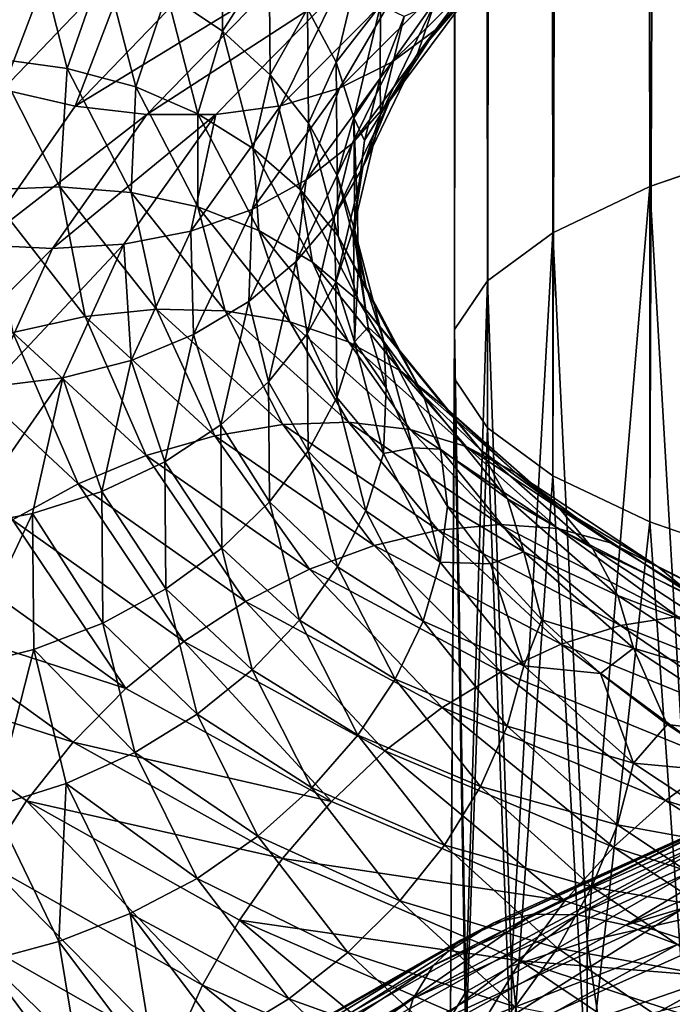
# Model space of a CAD drawing. Header units: metres. Extents: x -44 to 117, y -432 to 89.
# Tile 441 of 656: x -15.3 to -11.82, y -318.07 to -312.83. Entities that reach past the tile are written whole.
import ezdxf

# ---------------------------------------------------------------- set-up
doc = ezdxf.new("R2010")
doc.units = ezdxf.units.M
doc.layers.add('solid_125568', color=7, linetype='CONTINUOUS')

msp = doc.modelspace()

# ---------------------------------------------------------------- linework, layer by layer
at = {"layer": 'solid_125568'}
for points in [[(-11.25833, -313.480438, 235.93251), (-11.25833, -118.685455, 201.5849), (-11.93681, -118.920044, 200.254456)], [(-11.93681, -313.715027, 234.602066), (-11.93681, -118.920044, 200.254456), (-12.453864, -119.166733, 198.855453)], [(-11.93681, -313.715027, 234.602066), (-11.25833, -313.480438, 235.93251), (-11.93681, -118.920044, 200.254456)], [(-12.453864, -313.9617, 233.203064), (-12.453864, -119.166733, 198.855453), (-12.802501, -119.422173, 197.406784)], [(-12.453864, -313.9617, 233.203064), (-11.93681, -313.715027, 234.602066), (-12.453864, -119.166733, 198.855453)], [(-12.802501, -314.217133, 231.754395), (-12.802501, -119.422173, 197.406784), (-12.978006, -119.682907, 195.928055)], [(-12.802501, -314.217133, 231.754395), (-12.453864, -313.9617, 233.203064), (-12.802501, -119.422173, 197.406784)], [(-12.978006, -314.477875, 230.275665), (-12.978006, -119.682907, 195.928055), (-12.978006, -119.945427, 194.439255)], [(-12.978006, -314.477875, 230.275665), (-12.802501, -314.217133, 231.754395), (-12.978006, -119.682907, 195.928055)], [(-12.978006, -314.740387, 228.786865), (-12.978006, -119.945427, 194.439255), (-12.802501, -120.206169, 192.960526)], [(-12.978006, -314.740387, 228.786865), (-12.978006, -314.477875, 230.275665), (-12.978006, -119.945427, 194.439255)], [(-12.802501, -315.001129, 227.308136), (-12.978006, -314.740387, 228.786865), (-12.802501, -120.206169, 192.960526)], [(-12.802501, -315.001129, 227.308136), (-12.802501, -120.206169, 192.960526), (-12.453864, -120.461609, 191.511856)], [(-12.453864, -315.256592, 225.859467), (-12.802501, -315.001129, 227.308136), (-12.453864, -120.461609, 191.511856)], [(-12.453864, -315.256592, 225.859467), (-12.453864, -120.461609, 191.511856), (-11.93681, -120.70829, 190.112839)], [(-11.93681, -315.503265, 224.460449), (-12.453864, -315.256592, 225.859467), (-11.93681, -120.70829, 190.112839)], [(-11.93681, -315.503265, 224.460449), (-11.93681, -120.70829, 190.112839), (-11.25833, -120.942879, 188.782394)], [(-11.25833, -315.737854, 223.130005), (-11.93681, -315.503265, 224.460449), (-11.25833, -120.942879, 188.782394)], [(-15.402704, -312.129822, 902.639954), (-15.051522, -312.317444, 902.721863), (-15.766402, -313.070923, 904.177673)], [(-14.214157, -312.886871, 912.676697), (-14.219837, -312.252686, 911.297729), (-14.51099, -312.68634, 912.837402)], [(-13.966371, -312.498657, 911.139709), (-14.219837, -312.252686, 911.297729), (-14.214157, -312.886871, 912.676697)], [(-13.074195, -312.875793, 905.588379), (-12.481528, -312.294037, 904.351074), (-12.881531, -312.664398, 905.83313)], [(-12.70852, -312.455017, 904.090881), (-12.481528, -312.294037, 904.351074), (-13.074195, -312.875793, 905.588379)], [(-15.766402, -313.070923, 904.177673), (-15.051522, -312.317444, 902.721863), (-15.385018, -313.198608, 904.263367)], [(-15.214869, -312.405273, 913.082153), (-15.607478, -312.33078, 913.16156), (-15.42954, -313.03363, 914.65741)], [(-15.051522, -312.317444, 902.721863), (-14.687379, -312.468201, 902.83905), (-15.385018, -313.198608, 904.263367)], [(-15.04141, -313.085602, 914.543945), (-15.214869, -312.405273, 913.082153), (-15.42954, -313.03363, 914.65741)], [(-14.846432, -312.524078, 912.973755), (-15.214869, -312.405273, 913.082153), (-15.04141, -313.085602, 914.543945)], [(-15.385018, -313.198608, 904.263367), (-14.687379, -312.468201, 902.83905), (-14.999204, -313.286133, 904.381042)], [(-14.687379, -312.468201, 902.83905), (-14.319057, -312.579468, 902.988464), (-14.999204, -313.286133, 904.381042)], [(-13.609045, -313.053101, 910.769287), (-13.465597, -312.449738, 909.453796), (-13.761165, -312.767548, 910.962158)], [(-13.372375, -312.748901, 909.258789), (-13.465597, -312.449738, 909.453796), (-13.609045, -313.053101, 910.769287)], [(-13.311996, -313.053101, 905.346985), (-12.70852, -312.455017, 904.090881), (-13.074195, -312.875793, 905.588379)], [(-12.974338, -312.574707, 903.83667), (-12.70852, -312.455017, 904.090881), (-13.311996, -313.053101, 905.346985)], [(-13.175921, -313.008606, 907.331909), (-12.738461, -312.423767, 906.075378), (-13.083873, -312.73584, 907.55896)], [(-12.881531, -312.664398, 905.83313), (-12.738461, -312.423767, 906.075378), (-13.175921, -313.008606, 907.331909)], [(-13.960767, -313.119507, 912.496033), (-13.966371, -312.498657, 911.139709), (-14.214157, -312.886871, 912.676697)], [(-13.761165, -312.767548, 910.962158), (-13.966371, -312.498657, 911.139709), (-13.960767, -313.119507, 912.496033)], [(-14.677142, -313.183655, 914.403381), (-14.846432, -312.524078, 912.973755), (-15.04141, -313.085602, 914.543945)], [(-14.51099, -312.68634, 912.837402), (-14.846432, -312.524078, 912.973755), (-14.677142, -313.183655, 914.403381)], [(-13.590452, -313.191406, 905.11499), (-12.974338, -312.574707, 903.83667), (-13.311996, -313.053101, 905.346985)], [(-13.274613, -312.648346, 903.594421), (-12.974338, -312.574707, 903.83667), (-13.590452, -313.191406, 905.11499)], [(-14.999204, -313.286133, 904.381042), (-14.319057, -312.579468, 902.988464), (-13.955173, -312.648529, 903.166565)], [(-14.999204, -313.286133, 904.381042), (-13.955173, -312.648529, 903.166565), (-14.617985, -313.33136, 904.528015)], [(-14.617985, -313.33136, 904.528015), (-13.955173, -312.648529, 903.166565), (-13.6042, -312.672455, 903.369812)], [(-14.617985, -313.33136, 904.528015), (-13.6042, -312.672455, 903.369812), (-14.250278, -313.33197, 904.701294)], [(-14.250278, -313.33197, 904.701294), (-13.6042, -312.672455, 903.369812), (-13.905, -313.285645, 904.898071)], [(-13.905, -313.285645, 904.898071), (-13.274613, -312.648346, 903.594421), (-13.590452, -313.191406, 905.11499)], [(-13.6042, -312.672455, 903.369812), (-13.274613, -312.648346, 903.594421), (-13.905, -313.285645, 904.898071)], [(-13.323922, -313.260437, 907.100952), (-12.881531, -312.664398, 905.83313), (-13.175921, -313.008606, 907.331909)], [(-13.074195, -312.875793, 905.588379), (-12.881531, -312.664398, 905.83313), (-13.323922, -313.260437, 907.100952)], [(-14.345472, -313.327393, 914.237549), (-14.51099, -312.68634, 912.837402), (-14.677142, -313.183655, 914.403381)], [(-14.214157, -312.886871, 912.676697), (-14.51099, -312.68634, 912.837402), (-14.345472, -313.327393, 914.237549)], [(-13.755638, -313.378174, 912.299866), (-13.761165, -312.767548, 910.962158), (-13.960767, -313.119507, 912.496033)], [(-13.609045, -313.053101, 910.769287), (-13.761165, -312.767548, 910.962158), (-13.755638, -313.378174, 912.299866)], [(-13.514842, -313.348938, 910.565186), (-13.372375, -312.748901, 909.258789), (-13.609045, -313.053101, 910.769287)], [(-13.374052, -313.137878, 909.264893), (-13.372375, -312.748901, 909.258789), (-13.514842, -313.348938, 910.565186)], [(-13.374052, -313.137878, 909.264893), (-13.246035, -312.809479, 908.553345), (-13.372375, -312.748901, 909.258789)], [(-13.373327, -313.331451, 908.842163), (-13.083873, -312.73584, 907.55896), (-13.246035, -312.809479, 908.553345)], [(-13.175921, -313.008606, 907.331909), (-13.083873, -312.73584, 907.55896), (-13.373327, -313.331451, 908.842163)], [(-13.373327, -313.331451, 908.842163), (-13.246035, -312.809479, 908.553345), (-13.374052, -313.137878, 909.264893)], [(-14.051977, -313.511902, 914.050659), (-14.214157, -312.886871, 912.676697), (-14.345472, -313.327393, 914.237549)], [(-13.960767, -313.119507, 912.496033), (-14.214157, -312.886871, 912.676697), (-14.051977, -313.511902, 914.050659)], [(-13.523236, -313.486053, 906.871826), (-13.074195, -312.875793, 905.588379), (-13.323922, -313.260437, 907.100952)], [(-13.311996, -313.053101, 905.346985), (-13.074195, -312.875793, 905.588379), (-13.523236, -313.486053, 906.871826)], [(-15.080727, -313.71637, 916.133057), (-15.42954, -313.03363, 914.65741), (-15.474092, -313.732758, 916.252686)], [(-15.04141, -313.085602, 914.543945), (-15.42954, -313.03363, 914.65741), (-15.080727, -313.71637, 916.133057)], [(-13.467403, -313.612305, 908.621887), (-13.175921, -313.008606, 907.331909), (-13.373327, -313.331451, 908.842163)], [(-13.323922, -313.260437, 907.100952), (-13.175921, -313.008606, 907.331909), (-13.467403, -313.612305, 908.621887)], [(-14.701375, -313.746277, 915.985962), (-15.04141, -313.085602, 914.543945), (-15.080727, -313.71637, 916.133057)], [(-14.677142, -313.183655, 914.403381), (-15.04141, -313.085602, 914.543945), (-14.701375, -313.746277, 915.985962)], [(-13.769234, -313.680267, 906.650085), (-13.311996, -313.053101, 905.346985), (-13.523236, -313.486053, 906.871826)], [(-13.590452, -313.191406, 905.11499), (-13.311996, -313.053101, 905.346985), (-13.769234, -313.680267, 906.650085)], [(-13.603588, -313.656799, 912.092896), (-13.609045, -313.053101, 910.769287), (-13.755638, -313.378174, 912.299866)], [(-13.514842, -313.348938, 910.565186), (-13.609045, -313.053101, 910.769287), (-13.603588, -313.656799, 912.092896)], [(-13.801453, -313.731354, 913.847351), (-13.960767, -313.119507, 912.496033), (-14.051977, -313.511902, 914.050659)], [(-13.755638, -313.378174, 912.299866), (-13.960767, -313.119507, 912.496033), (-13.801453, -313.731354, 913.847351)], [(-13.457738, -313.46991, 909.984802), (-13.374052, -313.137878, 909.264893), (-13.514842, -313.348938, 910.565186)], [(-13.373327, -313.331451, 908.842163), (-13.374052, -313.137878, 909.264893), (-13.457738, -313.46991, 909.984802)], [(-15.385018, -313.198608, 904.263367), (-14.999204, -313.286133, 904.381042), (-15.514573, -314.025848, 905.826416)], [(-14.345312, -313.824005, 915.813721), (-14.677142, -313.183655, 914.403381), (-14.701375, -313.746277, 915.985962)], [(-14.345472, -313.327393, 914.237549), (-14.677142, -313.183655, 914.403381), (-14.345312, -313.824005, 915.813721)], [(-14.057267, -313.83786, 906.441223), (-13.590452, -313.191406, 905.11499), (-13.769234, -313.680267, 906.650085)], [(-13.905, -313.285645, 904.898071), (-13.590452, -313.191406, 905.11499), (-14.057267, -313.83786, 906.441223)], [(-15.514573, -314.025848, 905.826416), (-14.999204, -313.286133, 904.381042), (-14.617985, -313.33136, 904.528015)], [(-14.382632, -313.95343, 906.250671), (-13.905, -313.285645, 904.898071), (-14.057267, -313.83786, 906.441223)], [(-14.250278, -313.33197, 904.701294), (-13.905, -313.285645, 904.898071), (-14.382632, -313.95343, 906.250671)], [(-13.618697, -313.87561, 908.402649), (-13.323922, -313.260437, 907.100952), (-13.467403, -313.612305, 908.621887)], [(-13.523236, -313.486053, 906.871826), (-13.323922, -313.260437, 907.100952), (-13.618697, -313.87561, 908.402649)], [(-15.514573, -314.025848, 905.826416), (-14.617985, -313.33136, 904.528015), (-15.120207, -314.046387, 905.940857)], [(-15.120207, -314.046387, 905.940857), (-14.617985, -313.33136, 904.528015), (-14.250278, -313.33197, 904.701294)], [(-15.120207, -314.046387, 905.940857), (-14.250278, -313.33197, 904.701294), (-14.739806, -314.022827, 906.083069)], [(-14.739806, -314.022827, 906.083069), (-14.250278, -313.33197, 904.701294), (-14.382632, -313.95343, 906.250671)], [(-14.021088, -313.949585, 915.618896), (-14.345472, -313.327393, 914.237549), (-14.345312, -313.824005, 915.813721)], [(-14.051977, -313.511902, 914.050659), (-14.345472, -313.327393, 914.237549), (-14.021088, -313.949585, 915.618896)], [(-13.509433, -313.949341, 911.879578), (-13.514842, -313.348938, 910.565186), (-13.603588, -313.656799, 912.092896)], [(-13.51577, -313.936646, 910.146179), (-13.373327, -313.331451, 908.842163), (-13.457738, -313.46991, 909.984802)], [(-13.467403, -313.612305, 908.621887), (-13.373327, -313.331451, 908.842163), (-13.51577, -313.936646, 910.146179)], [(-13.496423, -313.803375, 910.709351), (-13.514842, -313.348938, 910.565186), (-13.509433, -313.949341, 911.879578)], [(-13.496423, -313.803375, 910.709351), (-13.457738, -313.46991, 909.984802), (-13.514842, -313.348938, 910.565186)], [(-13.59866, -313.979858, 913.632751), (-13.755638, -313.378174, 912.299866), (-13.801453, -313.731354, 913.847351)], [(-13.603588, -313.656799, 912.092896), (-13.755638, -313.378174, 912.299866), (-13.59866, -313.979858, 913.632751)], [(-13.734182, -314.118469, 915.406189), (-14.051977, -313.511902, 914.050659), (-14.021088, -313.949585, 915.618896)], [(-13.801453, -313.731354, 913.847351), (-14.051977, -313.511902, 914.050659), (-13.734182, -314.118469, 915.406189)], [(-13.822452, -314.115814, 908.189636), (-13.523236, -313.486053, 906.871826), (-13.618697, -313.87561, 908.402649)], [(-13.769234, -313.680267, 906.650085), (-13.523236, -313.486053, 906.871826), (-13.822452, -314.115814, 908.189636)], [(-13.51577, -313.936646, 910.146179), (-13.457738, -313.46991, 909.984802), (-13.496423, -313.803375, 910.709351)], [(-11.712595, -317.609619, 235.626099), (-11.25833, -313.480438, 235.93251), (-11.93681, -313.715027, 234.602066)], [(-13.618697, -313.87561, 908.402649), (-13.467403, -313.612305, 908.621887), (-13.61084, -314.225708, 909.9328)], [(-13.61084, -314.225708, 909.9328), (-13.467403, -313.612305, 908.621887), (-13.51577, -313.936646, 910.146179)], [(-13.448353, -314.251648, 913.411682), (-13.603588, -313.656799, 912.092896), (-13.59866, -313.979858, 913.632751)], [(-13.509433, -313.949341, 911.879578), (-13.603588, -313.656799, 912.092896), (-13.448353, -314.251648, 913.411682)], [(-15.080727, -313.71637, 916.133057), (-15.474092, -313.732758, 916.252686), (-14.946378, -314.408203, 917.727417)], [(-14.566446, -314.369293, 917.574036), (-15.080727, -313.71637, 916.133057), (-14.946378, -314.408203, 917.727417)], [(-14.701375, -313.746277, 915.985962), (-15.080727, -313.71637, 916.133057), (-14.566446, -314.369293, 917.574036)], [(-14.073918, -314.327362, 907.988037), (-13.769234, -313.680267, 906.650085), (-13.822452, -314.115814, 908.189636)], [(-14.057267, -313.83786, 906.441223), (-13.769234, -313.680267, 906.650085), (-14.073918, -314.327362, 907.988037)], [(-12.270483, -317.73764, 234.285339), (-11.93681, -313.715027, 234.602066), (-12.453864, -313.9617, 233.203064)], [(-12.270483, -317.73764, 234.285339), (-11.712595, -317.609619, 235.626099), (-11.93681, -313.715027, 234.602066)], [(-14.946378, -314.408203, 917.727417), (-15.474092, -313.732758, 916.252686), (-15.330916, -314.492615, 917.851196)], [(-14.200037, -314.377899, 917.394287), (-14.701375, -313.746277, 915.985962), (-14.566446, -314.369293, 917.574036)], [(-14.345312, -313.824005, 915.813721), (-14.701375, -313.746277, 915.985962), (-14.200037, -314.377899, 917.394287)], [(-13.4893, -314.324982, 915.180664), (-13.801453, -313.731354, 913.847351), (-13.734182, -314.118469, 915.406189)], [(-13.59866, -313.979858, 913.632751), (-13.801453, -313.731354, 913.847351), (-13.4893, -314.324982, 915.180664)], [(-13.856087, -314.435944, 917.191162), (-14.345312, -313.824005, 915.813721), (-14.200037, -314.377899, 917.394287)], [(-14.021088, -313.949585, 915.618896), (-14.345312, -313.824005, 915.813721), (-13.856087, -314.435944, 917.191162)], [(-13.51577, -313.936646, 910.146179), (-13.496423, -313.803375, 910.709351), (-13.489849, -314.13559, 911.434021)], [(-13.489849, -314.13559, 911.434021), (-13.496423, -313.803375, 910.709351), (-13.509433, -313.949341, 911.879578)], [(-14.382632, -313.95343, 906.250671), (-14.057267, -313.83786, 906.441223), (-14.368338, -314.5047, 907.803101)], [(-14.368338, -314.5047, 907.803101), (-14.057267, -313.83786, 906.441223), (-14.073918, -314.327362, 907.988037)], [(-13.822452, -314.115814, 908.189636), (-13.618697, -313.87561, 908.402649), (-13.763762, -314.500671, 909.725464)], [(-13.763762, -314.500671, 909.725464), (-13.618697, -313.87561, 908.402649), (-13.61084, -314.225708, 909.9328)], [(-13.61084, -314.225708, 909.9328), (-13.51577, -313.936646, 910.146179), (-13.510326, -314.542236, 911.458191)], [(-13.510326, -314.542236, 911.458191), (-13.51577, -313.936646, 910.146179), (-13.489849, -314.13559, 911.434021)], [(-14.739806, -314.022827, 906.083069), (-14.382632, -313.95343, 906.250671), (-14.700912, -314.642151, 907.639648)], [(-14.700912, -314.642151, 907.639648), (-14.382632, -313.95343, 906.250671), (-14.368338, -314.5047, 907.803101)], [(-13.542867, -314.543976, 916.96814), (-14.021088, -313.949585, 915.618896), (-13.856087, -314.435944, 917.191162)], [(-13.734182, -314.118469, 915.406189), (-14.021088, -313.949585, 915.618896), (-13.542867, -314.543976, 916.96814)], [(-13.291089, -314.563599, 914.947815), (-13.59866, -313.979858, 913.632751), (-13.4893, -314.324982, 915.180664)], [(-13.448353, -314.251648, 913.411682), (-13.59866, -313.979858, 913.632751), (-13.291089, -314.563599, 914.947815)], [(-13.355284, -314.540955, 913.18927), (-13.509433, -313.949341, 911.879578), (-13.448353, -314.251648, 913.411682)], [(-13.438297, -314.464233, 912.154846), (-13.509433, -313.949341, 911.879578), (-13.355284, -314.540955, 913.18927)], [(-13.438297, -314.464233, 912.154846), (-13.489849, -314.13559, 911.434021), (-13.509433, -313.949341, 911.879578)], [(-12.674063, -317.870819, 232.890823), (-12.453864, -313.9617, 233.203064), (-12.802501, -314.217133, 231.754395)], [(-12.674063, -317.870819, 232.890823), (-12.270483, -317.73764, 234.285339), (-12.453864, -313.9617, 233.203064)], [(-15.858047, -314.788239, 907.310974), (-15.514573, -314.025848, 905.826416), (-15.120207, -314.046387, 905.940857)], [(-15.454905, -314.783478, 907.392029), (-14.739806, -314.022827, 906.083069), (-15.066025, -314.735138, 907.502075)], [(-15.454905, -314.783478, 907.392029), (-15.120207, -314.046387, 905.940857), (-14.739806, -314.022827, 906.083069)], [(-15.066025, -314.735138, 907.502075), (-14.739806, -314.022827, 906.083069), (-14.700912, -314.642151, 907.639648)], [(-15.858047, -314.788239, 907.310974), (-15.120207, -314.046387, 905.940857), (-15.454905, -314.783478, 907.392029)], [(-14.073918, -314.327362, 907.988037), (-13.822452, -314.115814, 908.189636), (-13.969717, -314.755615, 909.52887)], [(-13.969717, -314.755615, 909.52887), (-13.822452, -314.115814, 908.189636), (-13.763762, -314.500671, 909.725464)], [(-13.265699, -314.697723, 916.730286), (-13.734182, -314.118469, 915.406189), (-13.542867, -314.543976, 916.96814)], [(-13.4893, -314.324982, 915.180664), (-13.734182, -314.118469, 915.406189), (-13.265699, -314.697723, 916.730286)], [(-13.510326, -314.542236, 911.458191), (-13.489849, -314.13559, 911.434021), (-13.438297, -314.464233, 912.154846)], [(-13.763762, -314.500671, 909.725464), (-13.61084, -314.225708, 909.9328), (-13.60535, -314.839508, 911.251831)], [(-13.60535, -314.839508, 911.251831), (-13.61084, -314.225708, 909.9328), (-13.510326, -314.542236, 911.458191)], [(-13.14419, -314.828735, 914.712952), (-13.448353, -314.251648, 913.411682), (-13.291089, -314.563599, 914.947815)], [(-13.355284, -314.540955, 913.18927), (-13.448353, -314.251648, 913.411682), (-13.14419, -314.828735, 914.712952)], [(-12.918259, -318.007416, 231.460098), (-12.802501, -314.217133, 231.754395), (-12.978006, -314.477875, 230.275665)], [(-12.918259, -318.007416, 231.460098), (-12.674063, -317.870819, 232.890823), (-12.802501, -314.217133, 231.754395)], [(-14.368338, -314.5047, 907.803101), (-14.073918, -314.327362, 907.988037), (-14.223887, -314.984711, 909.347839)], [(-14.223887, -314.984711, 909.347839), (-14.073918, -314.327362, 907.988037), (-13.969717, -314.755615, 909.52887)], [(-13.029146, -314.891754, 916.483154), (-13.4893, -314.324982, 915.180664), (-13.265699, -314.697723, 916.730286)], [(-13.291089, -314.563599, 914.947815), (-13.4893, -314.324982, 915.180664), (-13.029146, -314.891754, 916.483154)], [(-14.946378, -314.408203, 917.727417), (-15.330916, -314.492615, 917.851196), (-14.621801, -315.149841, 919.308472)], [(-14.566446, -314.369293, 917.574036), (-14.946378, -314.408203, 917.727417), (-14.255054, -315.043304, 919.152039)], [(-14.255054, -315.043304, 919.152039), (-14.946378, -314.408203, 917.727417), (-14.621801, -315.149841, 919.308472)], [(-13.892715, -314.98291, 918.966187), (-14.566446, -314.369293, 917.574036), (-14.255054, -315.043304, 919.152039)], [(-14.200037, -314.377899, 917.394287), (-14.566446, -314.369293, 917.574036), (-13.892715, -314.98291, 918.966187)], [(-13.543259, -314.97113, 918.754944), (-14.200037, -314.377899, 917.394287), (-13.892715, -314.98291, 918.966187)], [(-13.856087, -314.435944, 917.191162), (-14.200037, -314.377899, 917.394287), (-13.543259, -314.97113, 918.754944)], [(-13.215187, -315.010376, 918.522217), (-13.856087, -314.435944, 917.191162), (-13.543259, -314.97113, 918.754944)], [(-13.542867, -314.543976, 916.96814), (-13.856087, -314.435944, 917.191162), (-13.215187, -315.010376, 918.522217)], [(-13.510326, -314.542236, 911.458191), (-13.438297, -314.464233, 912.154846), (-13.342051, -314.788239, 912.870667)], [(-13.342051, -314.788239, 912.870667), (-13.438297, -314.464233, 912.154846), (-13.355284, -314.540955, 913.18927)], [(-15.330916, -314.492615, 917.851196), (-15.711075, -314.620728, 917.942261), (-14.984392, -315.300201, 919.431641)], [(-14.621801, -315.149841, 919.308472), (-15.330916, -314.492615, 917.851196), (-14.984392, -315.300201, 919.431641)], [(-14.700912, -314.642151, 907.639648), (-14.368338, -314.5047, 907.803101), (-14.521454, -315.182068, 909.187195)], [(-14.521454, -315.182068, 909.187195), (-14.368338, -314.5047, 907.803101), (-14.223887, -314.984711, 909.347839)], [(-13.969717, -314.755615, 909.52887), (-13.763762, -314.500671, 909.725464), (-13.758227, -315.126129, 911.056458)], [(-13.758227, -315.126129, 911.056458), (-13.763762, -314.500671, 909.725464), (-13.60535, -314.839508, 911.251831)], [(-13, -318.145782, 230.011154), (-12.978006, -314.477875, 230.275665), (-12.978006, -314.740387, 228.786865)], [(-13, -318.145782, 230.011154), (-12.918259, -318.007416, 231.460098), (-12.978006, -314.477875, 230.275665)], [(-13.60535, -314.839508, 911.251831), (-13.510326, -314.542236, 911.458191), (-13.356132, -315.139008, 912.765503)], [(-12.916402, -315.101654, 918.272034), (-13.542867, -314.543976, 916.96814), (-13.215187, -315.010376, 918.522217)], [(-13.265699, -314.697723, 916.730286), (-13.542867, -314.543976, 916.96814), (-12.916402, -315.101654, 918.272034)], [(-13.356132, -315.139008, 912.765503), (-13.510326, -314.542236, 911.458191), (-13.342051, -314.788239, 912.870667)], [(-13.053237, -315.114838, 914.481567), (-13.355284, -314.540955, 913.18927), (-13.14419, -314.828735, 914.712952)], [(-13.200991, -315.107422, 913.582397), (-13.355284, -314.540955, 913.18927), (-13.053237, -315.114838, 914.481567)], [(-13.200991, -315.107422, 913.582397), (-13.342051, -314.788239, 912.870667), (-13.355284, -314.540955, 913.18927)], [(-12.837694, -315.120789, 916.232544), (-13.291089, -314.563599, 914.947815), (-13.029146, -314.891754, 916.483154)], [(-13.14419, -314.828735, 914.712952), (-13.291089, -314.563599, 914.947815), (-12.837694, -315.120789, 916.232544)], [(-14.984392, -315.300201, 919.431641), (-15.711075, -314.620728, 917.942261), (-15.334126, -315.492096, 919.518127)], [(-15.066025, -314.735138, 907.502075), (-14.700912, -314.642151, 907.639648), (-14.857581, -315.341675, 909.051453)], [(-14.857581, -315.341675, 909.051453), (-14.700912, -314.642151, 907.639648), (-14.521454, -315.182068, 909.187195)], [(-12.652008, -315.240936, 918.01001), (-13.265699, -314.697723, 916.730286), (-12.916402, -315.101654, 918.272034)], [(-13.029146, -314.891754, 916.483154), (-13.265699, -314.697723, 916.730286), (-12.652008, -315.240936, 918.01001)], [(-15.619699, -315.532013, 908.867065), (-15.066025, -314.735138, 907.502075), (-15.226618, -315.458588, 908.944397)], [(-15.619699, -315.532013, 908.867065), (-15.454905, -314.783478, 907.392029), (-15.066025, -314.735138, 907.502075)], [(-15.226618, -315.458588, 908.944397), (-15.066025, -314.735138, 907.502075), (-14.857581, -315.341675, 909.051453)], [(-14.223887, -314.984711, 909.347839), (-13.969717, -314.755615, 909.52887), (-13.964128, -315.395874, 910.876404)], [(-13.964128, -315.395874, 910.876404), (-13.969717, -314.755615, 909.52887), (-13.758227, -315.126129, 911.056458)], [(-12.918259, -318.284149, 228.562195), (-13, -318.145782, 230.011154), (-12.978006, -314.740387, 228.786865)], [(-12.918259, -318.284149, 228.562195), (-12.978006, -314.740387, 228.786865), (-12.802501, -315.001129, 227.308136)], [(-13.356132, -315.139008, 912.765503), (-13.342051, -314.788239, 912.870667), (-13.200991, -315.107422, 913.582397)], [(-12.695815, -315.379486, 915.984314), (-13.14419, -314.828735, 914.712952), (-12.837694, -315.120789, 916.232544)], [(-13.053237, -315.114838, 914.481567), (-13.14419, -314.828735, 914.712952), (-12.695815, -315.379486, 915.984314)], [(-13.758227, -315.126129, 911.056458), (-13.60535, -314.839508, 911.251831), (-13.450064, -315.444458, 912.566162)], [(-13.450064, -315.444458, 912.566162), (-13.60535, -314.839508, 911.251831), (-13.356132, -315.139008, 912.765503)], [(-12.426375, -315.423065, 917.742065), (-13.029146, -314.891754, 916.483154), (-12.652008, -315.240936, 918.01001)], [(-12.837694, -315.120789, 916.232544), (-13.029146, -314.891754, 916.483154), (-12.426375, -315.423065, 917.742065)], [(-14.521454, -315.182068, 909.187195), (-14.223887, -314.984711, 909.347839), (-14.218222, -315.642578, 910.716125)], [(-13.892715, -314.98291, 918.966187), (-14.255054, -315.043304, 919.152039), (-13.406389, -315.628326, 920.511841)], [(-14.218222, -315.642578, 910.716125), (-14.223887, -314.984711, 909.347839), (-13.964128, -315.395874, 910.876404)], [(-13.543259, -314.97113, 918.754944), (-13.892715, -314.98291, 918.966187), (-13.065643, -315.547668, 920.295227)], [(-13.065643, -315.547668, 920.295227), (-13.892715, -314.98291, 918.966187), (-13.406389, -315.628326, 920.511841)], [(-12.737, -315.516693, 920.054138), (-13.543259, -314.97113, 918.754944), (-13.065643, -315.547668, 920.295227)], [(-13.215187, -315.010376, 918.522217), (-13.543259, -314.97113, 918.754944), (-12.737, -315.516693, 920.054138)], [(-12.428429, -315.538239, 919.793274), (-13.215187, -315.010376, 918.522217), (-12.737, -315.516693, 920.054138)], [(-12.916402, -315.101654, 918.272034), (-13.215187, -315.010376, 918.522217), (-12.428429, -315.538239, 919.793274)], [(-12.674063, -318.420776, 227.13147), (-12.918259, -318.284149, 228.562195), (-12.802501, -315.001129, 227.308136)], [(-12.674063, -318.420776, 227.13147), (-12.802501, -315.001129, 227.308136), (-12.453864, -315.256592, 225.859467)], [(-14.255054, -315.043304, 919.152039), (-14.621801, -315.149841, 919.308472), (-13.751298, -315.755707, 920.69928)], [(-13.406389, -315.628326, 920.511841), (-14.255054, -315.043304, 919.152039), (-13.751298, -315.755707, 920.69928)], [(-13.964128, -315.395874, 910.876404), (-13.758227, -315.126129, 911.056458), (-13.601213, -315.742645, 912.38269)], [(-13.601213, -315.742645, 912.38269), (-13.758227, -315.126129, 911.056458), (-13.450064, -315.444458, 912.566162)], [(-13.450064, -315.444458, 912.566162), (-13.356132, -315.139008, 912.765503), (-13.054029, -315.718018, 914.055542)], [(-13.054029, -315.718018, 914.055542), (-13.356132, -315.139008, 912.765503), (-13.200991, -315.107422, 913.582397)], [(-13.015471, -315.420837, 914.288818), (-13.200991, -315.107422, 913.582397), (-13.053237, -315.114838, 914.481567)], [(-13.054029, -315.718018, 914.055542), (-13.200991, -315.107422, 913.582397), (-13.015471, -315.420837, 914.288818)], [(-12.607975, -315.662567, 915.744141), (-13.053237, -315.114838, 914.481567), (-12.695815, -315.379486, 915.984314)], [(-13.015471, -315.420837, 914.288818), (-13.053237, -315.114838, 914.481567), (-12.607975, -315.662567, 915.744141)], [(-12.147375, -315.613708, 919.517334), (-12.916402, -315.101654, 918.272034), (-12.428429, -315.538239, 919.793274)], [(-12.652008, -315.240936, 918.01001), (-12.916402, -315.101654, 918.272034), (-12.147375, -315.613708, 919.517334)], [(-12.243777, -315.642975, 917.474426), (-12.837694, -315.120789, 916.232544), (-12.426375, -315.423065, 917.742065)], [(-12.695815, -315.379486, 915.984314), (-12.837694, -315.120789, 916.232544), (-12.243777, -315.642975, 917.474426)], [(-14.621801, -315.149841, 919.308472), (-14.984392, -315.300201, 919.431641), (-14.092319, -315.927063, 920.853027)], [(-14.857581, -315.341675, 909.051453), (-14.521454, -315.182068, 909.187195), (-14.515677, -315.859985, 910.579956)], [(-13.751298, -315.755707, 920.69928), (-14.621801, -315.149841, 919.308472), (-14.092319, -315.927063, 920.853027)], [(-14.515677, -315.859985, 910.579956), (-14.521454, -315.182068, 909.187195), (-14.218222, -315.642578, 910.716125)], [(-11.898675, -315.73938, 919.232422), (-12.652008, -315.240936, 918.01001), (-12.147375, -315.613708, 919.517334)], [(-12.426375, -315.423065, 917.742065), (-12.652008, -315.240936, 918.01001), (-11.898675, -315.73938, 919.232422)], [(-14.984392, -315.300201, 919.431641), (-15.334126, -315.492096, 919.518127), (-14.421245, -316.139618, 920.968689)], [(-14.092319, -315.927063, 920.853027), (-14.984392, -315.300201, 919.431641), (-14.421245, -316.139618, 920.968689)], [(-12.270483, -318.553925, 225.736969), (-12.674063, -318.420776, 227.13147), (-12.453864, -315.256592, 225.859467)], [(-12.270483, -318.553925, 225.736969), (-12.453864, -315.256592, 225.859467), (-11.93681, -315.503265, 224.460449)], [(-15.226618, -315.458588, 908.944397), (-14.857581, -315.341675, 909.051453), (-14.851679, -316.041779, 910.472107)], [(-14.851679, -316.041779, 910.472107), (-14.857581, -315.341675, 909.051453), (-14.515677, -315.859985, 910.579956)], [(-14.218222, -315.642578, 910.716125), (-13.964128, -315.395874, 910.876404), (-13.804792, -316.027069, 912.219116)], [(-13.804792, -316.027069, 912.219116), (-13.964128, -315.395874, 910.876404), (-13.601213, -315.742645, 912.38269)], [(-12.108471, -315.895538, 917.213257), (-12.695815, -315.379486, 915.984314), (-12.243777, -315.642975, 917.474426)], [(-12.607975, -315.662567, 915.744141), (-12.695815, -315.379486, 915.984314), (-12.108471, -315.895538, 917.213257)], [(-15.613581, -316.281219, 910.351501), (-15.619699, -315.532013, 908.867065), (-15.226618, -315.458588, 908.944397)], [(-15.613581, -316.281219, 910.351501), (-15.226618, -315.458588, 908.944397), (-15.220599, -316.182648, 910.395813)], [(-15.220599, -316.182648, 910.395813), (-15.226618, -315.458588, 908.944397), (-14.851679, -316.041779, 910.472107)], [(-13.601213, -315.742645, 912.38269), (-13.450064, -315.444458, 912.566162), (-13.14583, -316.031464, 913.863037)], [(-13.14583, -316.031464, 913.863037), (-13.450064, -315.444458, 912.566162), (-13.054029, -315.718018, 914.055542)], [(-13.054029, -315.718018, 914.055542), (-13.015471, -315.420837, 914.288818), (-12.786013, -315.72702, 914.987976)], [(-12.786013, -315.72702, 914.987976), (-13.015471, -315.420837, 914.288818), (-12.607975, -315.662567, 915.744141)], [(-11.686452, -315.910309, 918.944763), (-12.426375, -315.423065, 917.742065), (-11.898675, -315.73938, 919.232422)], [(-12.243777, -315.642975, 917.474426), (-12.426375, -315.423065, 917.742065), (-11.686452, -315.910309, 918.944763)], [(-15.334126, -315.492096, 919.518127), (-15.662286, -315.723328, 919.56427), (-14.729836, -316.390717, 921.041992)], [(-14.421245, -316.139618, 920.968689), (-15.334126, -315.492096, 919.518127), (-14.729836, -316.390717, 921.041992)], [(-11.712595, -318.681946, 224.396194), (-12.270483, -318.553925, 225.736969), (-11.93681, -315.503265, 224.460449)], [(-11.712595, -318.681946, 224.396194), (-11.93681, -315.503265, 224.460449), (-11.25833, -315.737854, 223.130005)], [(-13.065643, -315.547668, 920.295227), (-13.406389, -315.628326, 920.511841), (-12.409479, -316.154572, 921.79364)], [(-12.737, -315.516693, 920.054138), (-13.065643, -315.547668, 920.295227), (-12.094094, -316.055145, 921.548218)], [(-12.094094, -316.055145, 921.548218), (-13.065643, -315.547668, 920.295227), (-12.409479, -316.154572, 921.79364)], [(-11.789897, -316.006348, 921.279236), (-12.737, -315.516693, 920.054138), (-12.094094, -316.055145, 921.548218)], [(-12.428429, -315.538239, 919.793274), (-12.737, -315.516693, 920.054138), (-11.789897, -316.006348, 921.279236)], [(-11.50424, -316.011444, 920.992004), (-12.428429, -315.538239, 919.793274), (-11.789897, -316.006348, 921.279236)], [(-12.147375, -315.613708, 919.517334), (-12.428429, -315.538239, 919.793274), (-11.50424, -316.011444, 920.992004)], [(-11.244029, -316.072266, 920.692078), (-12.147375, -315.613708, 919.517334), (-11.50424, -316.011444, 920.992004)], [(-11.898675, -315.73938, 919.232422), (-12.147375, -315.613708, 919.517334), (-11.244029, -316.072266, 920.692078)], [(-14.515677, -315.859985, 910.579956), (-14.218222, -315.642578, 910.716125), (-14.056009, -316.291168, 912.079468)], [(-14.056009, -316.291168, 912.079468), (-14.218222, -315.642578, 910.716125), (-13.804792, -316.027069, 912.219116)], [(-13.406389, -315.628326, 920.511841), (-13.751298, -315.755707, 920.69928), (-12.728735, -316.3013, 922.010071)], [(-12.409479, -316.154572, 921.79364), (-13.406389, -315.628326, 920.511841), (-12.728735, -316.3013, 922.010071)], [(-12.513494, -316.02417, 915.676941), (-12.786013, -315.72702, 914.987976), (-12.607975, -315.662567, 915.744141)], [(-12.024706, -316.17572, 916.964783), (-12.607975, -315.662567, 915.744141), (-12.108471, -315.895538, 917.213257)], [(-12.513494, -316.02417, 915.676941), (-12.607975, -315.662567, 915.744141), (-12.024706, -316.17572, 916.964783)], [(-11.514725, -316.121643, 918.661011), (-12.243777, -315.642975, 917.474426), (-11.686452, -315.910309, 918.944763)], [(-12.108471, -315.895538, 917.213257), (-12.243777, -315.642975, 917.474426), (-11.514725, -316.121643, 918.661011)], [(-14.729836, -316.390717, 921.041992), (-15.662286, -315.723328, 919.56427), (-15.961022, -315.99057, 919.567322)], [(-13.14583, -316.031464, 913.863037), (-13.054029, -315.718018, 914.055542), (-12.608704, -316.270721, 915.315979)], [(-12.608704, -316.270721, 915.315979), (-13.054029, -315.718018, 914.055542), (-12.786013, -315.72702, 914.987976)], [(-13.751298, -315.755707, 920.69928), (-14.092319, -315.927063, 920.853027), (-13.044417, -316.492126, 922.192322)], [(-13.804792, -316.027069, 912.219116), (-13.601213, -315.742645, 912.38269), (-13.293577, -316.341003, 913.691345)], [(-12.728735, -316.3013, 922.010071), (-13.751298, -315.755707, 920.69928), (-13.044417, -316.492126, 922.192322)], [(-13.293577, -316.341003, 913.691345), (-13.601213, -315.742645, 912.38269), (-13.14583, -316.031464, 913.863037)], [(-12.608704, -316.270721, 915.315979), (-12.786013, -315.72702, 914.987976), (-12.513494, -316.02417, 915.676941)], [(-11.013772, -316.185333, 920.385681), (-11.898675, -315.73938, 919.232422), (-11.244029, -316.072266, 920.692078)], [(-11.686452, -315.910309, 918.944763), (-11.898675, -315.73938, 919.232422), (-11.013772, -316.185333, 920.385681)], [(-14.851679, -316.041779, 910.472107), (-14.515677, -315.859985, 910.579956), (-14.35008, -316.528442, 911.967773)], [(-14.35008, -316.528442, 911.967773), (-14.515677, -315.859985, 910.579956), (-14.056009, -316.291168, 912.079468)], [(-14.092319, -315.927063, 920.853027), (-14.421245, -316.139618, 920.968689), (-13.348896, -316.723907, 922.335327)], [(-13.044417, -316.492126, 922.192322), (-14.092319, -315.927063, 920.853027), (-13.348896, -316.723907, 922.335327)], [(-11.387485, -316.368469, 918.387634), (-12.108471, -315.895538, 917.213257), (-11.514725, -316.121643, 918.661011)], [(-12.024706, -316.17572, 916.964783), (-12.108471, -315.895538, 917.213257), (-11.387485, -316.368469, 918.387634)], [(-15.010719, -316.676636, 921.069519), (-15.961022, -315.99057, 919.567322), (-16.225481, -316.286804, 919.528687)], [(-14.729836, -316.390717, 921.041992), (-15.961022, -315.99057, 919.567322), (-15.010719, -316.676636, 921.069519)], [(-14.056009, -316.291168, 912.079468), (-13.804792, -316.027069, 912.219116), (-13.49258, -316.639771, 913.544067)], [(-13.49258, -316.639771, 913.544067), (-13.804792, -316.027069, 912.219116), (-13.293577, -316.341003, 913.691345)], [(-13.293577, -316.341003, 913.691345), (-13.14583, -316.031464, 913.863037), (-12.697366, -316.591919, 915.130188)], [(-12.697366, -316.591919, 915.130188), (-13.14583, -316.031464, 913.863037), (-12.608704, -316.270721, 915.315979)], [(-12.608704, -316.270721, 915.315979), (-12.513494, -316.02417, 915.676941), (-12.199463, -316.31012, 916.351929)], [(-12.199463, -316.31012, 916.351929), (-12.513494, -316.02417, 915.676941), (-12.024706, -316.17572, 916.964783)], [(-11.789897, -316.006348, 921.279236), (-12.094094, -316.055145, 921.548218), (-10.990027, -316.497955, 922.713562)], [(-15.220599, -316.182648, 910.395813), (-14.851679, -316.041779, 910.472107), (-14.682253, -316.732269, 911.887634)], [(-14.682253, -316.732269, 911.887634), (-14.851679, -316.041779, 910.472107), (-14.35008, -316.528442, 911.967773)], [(-12.094094, -316.055145, 921.548218), (-12.409479, -316.154572, 921.79364), (-11.276594, -316.614532, 922.985413)], [(-10.990027, -316.497955, 922.713562), (-12.094094, -316.055145, 921.548218), (-11.276594, -316.614532, 922.985413)], [(-14.421245, -316.139618, 920.968689), (-14.729836, -316.390717, 921.041992), (-13.634508, -316.993469, 922.434021)], [(-13.348896, -316.723907, 922.335327), (-14.421245, -316.139618, 920.968689), (-13.634508, -316.993469, 922.434021)], [(-15.43555, -317.020294, 911.830505), (-15.613581, -316.281219, 910.351501), (-15.220599, -316.182648, 910.395813)], [(-15.43555, -317.020294, 911.830505), (-15.220599, -316.182648, 910.395813), (-15.046994, -316.896851, 911.842041)], [(-15.046994, -316.896851, 911.842041), (-15.220599, -316.182648, 910.395813), (-14.682253, -316.732269, 911.887634)], [(-12.409479, -316.154572, 921.79364), (-12.728735, -316.3013, 922.010071), (-11.5667, -316.778961, 923.228577)], [(-11.276594, -316.614532, 922.985413), (-12.409479, -316.154572, 921.79364), (-11.5667, -316.778961, 923.228577)], [(-11.84554, -316.583069, 917.009827), (-12.199463, -316.31012, 916.351929), (-12.024706, -316.17572, 916.964783)], [(-11.308719, -316.645966, 918.131226), (-12.024706, -316.17572, 916.964783), (-11.387485, -316.368469, 918.387634)], [(-11.84554, -316.583069, 917.009827), (-12.024706, -316.17572, 916.964783), (-11.308719, -316.645966, 918.131226)], [(-15.259372, -316.98996, 921.052246), (-16.225481, -316.286804, 919.528687), (-15.471892, -317.322418, 920.992249)], [(-15.010719, -316.676636, 921.069519), (-16.225481, -316.286804, 919.528687), (-15.259372, -316.98996, 921.052246)], [(-14.35008, -316.528442, 911.967773), (-14.056009, -316.291168, 912.079468), (-13.738138, -316.92099, 913.424744)], [(-13.738138, -316.92099, 913.424744), (-14.056009, -316.291168, 912.079468), (-13.49258, -316.639771, 913.544067)], [(-12.728735, -316.3013, 922.010071), (-13.044417, -316.492126, 922.192322), (-11.853585, -316.987579, 923.437073)], [(-11.5667, -316.778961, 923.228577), (-12.728735, -316.3013, 922.010071), (-11.853585, -316.987579, 923.437073)], [(-12.697366, -316.591919, 915.130188), (-12.608704, -316.270721, 915.315979), (-12.025362, -316.788696, 916.534546)], [(-12.025362, -316.788696, 916.534546), (-12.608704, -316.270721, 915.315979), (-12.199463, -316.31012, 916.351929)], [(-13.49258, -316.639771, 913.544067), (-13.293577, -316.341003, 913.691345), (-12.84009, -316.912476, 914.969971)], [(-12.84009, -316.912476, 914.969971), (-13.293577, -316.341003, 913.691345), (-12.697366, -316.591919, 915.130188)], [(-12.025362, -316.788696, 916.534546), (-12.199463, -316.31012, 916.351929), (-11.84554, -316.583069, 917.009827)], [(-13.634508, -316.993469, 922.434021), (-14.729836, -316.390717, 921.041992), (-15.010719, -316.676636, 921.069519)], [(-13.044417, -316.492126, 922.192322), (-13.348896, -316.723907, 922.335327), (-12.13028, -317.236877, 923.605225)], [(-11.853585, -316.987579, 923.437073), (-13.044417, -316.492126, 922.192322), (-12.13028, -317.236877, 923.605225)], [(-14.682253, -316.732269, 911.887634), (-14.35008, -316.528442, 911.967773), (-14.025564, -317.177734, 913.337097)], [(-14.025564, -317.177734, 913.337097), (-14.35008, -316.528442, 911.967773), (-13.738138, -316.92099, 913.424744)], [(-12.84009, -316.912476, 914.969971), (-12.697366, -316.591919, 915.130188), (-12.109915, -317.11734, 916.355286)], [(-12.109915, -317.11734, 916.355286), (-12.697366, -316.591919, 915.130188), (-12.025362, -316.788696, 916.534546)], [(-12.025362, -316.788696, 916.534546), (-11.84554, -316.583069, 917.009827), (-11.452327, -316.842102, 917.649719)], [(-11.452327, -316.842102, 917.649719), (-11.84554, -316.583069, 917.009827), (-11.308719, -316.645966, 918.131226)], [(-13.738138, -316.92099, 913.424744), (-13.49258, -316.639771, 913.544067), (-13.032332, -317.225189, 914.838501)], [(-13.032332, -317.225189, 914.838501), (-13.49258, -316.639771, 913.544067), (-12.84009, -316.912476, 914.969971)], [(-13.894435, -317.296722, 922.484497), (-15.010719, -316.676636, 921.069519), (-15.259372, -316.98996, 921.052246)], [(-13.634508, -316.993469, 922.434021), (-15.010719, -316.676636, 921.069519), (-13.894435, -317.296722, 922.484497)], [(-15.046994, -316.896851, 911.842041), (-14.682253, -316.732269, 911.887634), (-14.35023, -317.403076, 913.284363)], [(-14.35023, -317.403076, 913.284363), (-14.682253, -316.732269, 911.887634), (-14.025564, -317.177734, 913.337097)], [(-13.348896, -316.723907, 922.335327), (-13.634508, -316.993469, 922.434021), (-12.389786, -317.523315, 923.727417)], [(-12.13028, -317.236877, 923.605225), (-13.348896, -316.723907, 922.335327), (-12.389786, -317.523315, 923.727417)], [(-12.109915, -317.11734, 916.355286), (-12.025362, -316.788696, 916.534546), (-11.309295, -317.263519, 917.699097)], [(-11.309295, -317.263519, 917.699097), (-12.025362, -316.788696, 916.534546), (-11.452327, -316.842102, 917.649719)], [(-11.5667, -316.778961, 923.228577), (-11.853585, -316.987579, 923.437073), (-10.532899, -317.405579, 924.575012)], [(-15.086576, -317.738739, 913.289795), (-15.43555, -317.020294, 911.830505), (-15.046994, -316.896851, 911.842041)], [(-15.086576, -317.738739, 913.289795), (-15.046994, -316.896851, 911.842041), (-14.706752, -317.590912, 913.268982)], [(-14.706752, -317.590912, 913.268982), (-15.046994, -316.896851, 911.842041), (-14.35023, -317.403076, 913.284363)], [(-14.025564, -317.177734, 913.337097), (-13.738138, -316.92099, 913.424744), (-13.269535, -317.522949, 914.739075)], [(-13.269535, -317.522949, 914.739075), (-13.738138, -316.92099, 913.424744), (-13.032332, -317.225189, 914.838501)], [(-13.032332, -317.225189, 914.838501), (-12.84009, -316.912476, 914.969971), (-12.246054, -317.448425, 916.206116)], [(-12.246054, -317.448425, 916.206116), (-12.84009, -316.912476, 914.969971), (-12.109915, -317.11734, 916.355286)], [(-12.559684, -317.593201, 891.933594), (-11.146357, -316.961517, 890.838562), (-11.33191, -316.992828, 890.507874)], [(-12.323722, -317.596558, 892.243713), (-11.146357, -316.961517, 890.838562), (-12.559684, -317.593201, 891.933594)], [(-12.323722, -317.596558, 892.243713), (-10.936813, -316.981293, 891.165771), (-11.146357, -316.961517, 890.838562)], [(-12.064922, -317.65155, 892.541565), (-10.936813, -316.981293, 891.165771), (-12.323722, -317.596558, 892.243713)], [(-12.064922, -317.65155, 892.541565), (-10.707047, -317.053772, 891.482727), (-10.936813, -316.981293, 891.165771)], [(-15.480288, -317.845123, 913.345093), (-15.43555, -317.020294, 911.830505), (-15.086576, -317.738739, 913.289795)], [(-15.259372, -316.98996, 921.052246), (-15.471892, -317.322418, 920.992249), (-14.321219, -317.972595, 922.444031)], [(-14.124531, -317.625946, 922.487183), (-15.259372, -316.98996, 921.052246), (-14.321219, -317.972595, 922.444031)], [(-13.894435, -317.296722, 922.484497), (-15.259372, -316.98996, 921.052246), (-14.124531, -317.625946, 922.487183)], [(-12.389786, -317.523315, 923.727417), (-13.634508, -316.993469, 922.434021), (-13.894435, -317.296722, 922.484497)], [(-11.33191, -316.992828, 890.507874), (-11.490262, -317.072235, 890.180847), (-12.946959, -317.732025, 891.303223)], [(-12.76862, -317.639404, 891.617798), (-11.33191, -316.992828, 890.507874), (-12.946959, -317.732025, 891.303223)], [(-12.559684, -317.593201, 891.933594), (-11.33191, -316.992828, 890.507874), (-12.76862, -317.639404, 891.617798)], [(-11.853585, -316.987579, 923.437073), (-12.13028, -317.236877, 923.605225), (-10.778783, -317.670563, 924.765869)], [(-10.532899, -317.405579, 924.575012), (-11.853585, -316.987579, 923.437073), (-10.778783, -317.670563, 924.765869)], [(-11.490262, -317.072235, 890.180847), (-11.618396, -317.19696, 889.864624), (-13.091302, -317.86792, 890.996765)], [(-12.946959, -317.732025, 891.303223), (-11.490262, -317.072235, 890.180847), (-13.091302, -317.86792, 890.996765)], [(-10.462629, -317.17569, 891.783081), (-10.707047, -317.053772, 891.482727), (-12.064922, -317.65155, 892.541565)], [(-12.246054, -317.448425, 916.206116), (-12.109915, -317.11734, 916.355286), (-11.388806, -317.599243, 917.526001)], [(-11.388806, -317.599243, 917.526001), (-12.109915, -317.11734, 916.355286), (-11.309295, -317.263519, 917.699097)], [(-14.35023, -317.403076, 913.284363), (-14.025564, -317.177734, 913.337097), (-13.547162, -317.798553, 914.674805)], [(-13.547162, -317.798553, 914.674805), (-14.025564, -317.177734, 913.337097), (-13.269535, -317.522949, 914.739075)], [(-11.789552, -317.755188, 892.821472), (-10.462629, -317.17569, 891.783081), (-12.064922, -317.65155, 892.541565)], [(-13.269535, -317.522949, 914.739075), (-13.032332, -317.225189, 914.838501), (-12.42943, -317.774506, 916.089966)], [(-11.618396, -317.19696, 889.864624), (-11.713354, -317.364136, 889.566589), (-13.198309, -318.044006, 890.705566)], [(-13.091302, -317.86792, 890.996765), (-11.618396, -317.19696, 889.864624), (-13.198309, -318.044006, 890.705566)], [(-12.42943, -317.774506, 916.089966), (-13.032332, -317.225189, 914.838501), (-12.246054, -317.448425, 916.206116)], [(-12.13028, -317.236877, 923.605225), (-12.389786, -317.523315, 923.727417), (-11.009338, -317.972107, 924.90918)], [(-10.778783, -317.670563, 924.765869), (-12.13028, -317.236877, 923.605225), (-11.009338, -317.972107, 924.90918)], [(-12.62591, -317.842438, 923.79895), (-13.894435, -317.296722, 922.484497), (-14.124531, -317.625946, 922.487183)], [(-12.389786, -317.523315, 923.727417), (-13.894435, -317.296722, 922.484497), (-12.62591, -317.842438, 923.79895)], [(-15.471892, -317.322418, 920.992249), (-15.644232, -317.665833, 920.891907), (-14.480745, -318.328156, 922.356995)], [(-14.321219, -317.972595, 922.444031), (-15.471892, -317.322418, 920.992249), (-14.480745, -318.328156, 922.356995)], [(-14.706752, -317.590912, 913.268982), (-14.35023, -317.403076, 913.284363), (-13.860758, -318.044769, 914.648743)], [(-13.860758, -318.044769, 914.648743), (-14.35023, -317.403076, 913.284363), (-13.547162, -317.798553, 914.674805)], [(-11.713354, -317.364136, 889.566589), (-11.772197, -317.570923, 889.293884), (-13.264654, -318.257141, 890.436646)], [(-13.198309, -318.044006, 890.705566), (-11.713354, -317.364136, 889.566589), (-13.264654, -318.257141, 890.436646)], [(-12.42943, -317.774506, 916.089966), (-12.246054, -317.448425, 916.206116), (-11.516856, -317.940277, 917.38739)], [(-11.516856, -317.940277, 917.38739), (-12.246054, -317.448425, 916.206116), (-11.388806, -317.599243, 917.526001)], [(-13.547162, -317.798553, 914.674805), (-13.269535, -317.522949, 914.739075), (-12.655682, -318.088104, 916.009644)], [(-12.655682, -318.088104, 916.009644), (-13.269535, -317.522949, 914.739075), (-12.42943, -317.774506, 916.089966)], [(-11.009338, -317.972107, 924.90918), (-12.389786, -317.523315, 923.727417), (-12.62591, -317.842438, 923.79895)], [(-14.572072, -318.426575, 914.715149), (-15.086576, -317.738739, 913.289795), (-14.706752, -317.590912, 913.268982)], [(-14.205147, -318.255096, 914.662781), (-14.706752, -317.590912, 913.268982), (-13.860758, -318.044769, 914.648743)], [(-14.572072, -318.426575, 914.715149), (-14.706752, -317.590912, 913.268982), (-14.205147, -318.255096, 914.662781)], [(-13.835374, -318.312103, 893.139038), (-12.559684, -317.593201, 891.933594), (-12.76862, -317.639404, 891.617798)], [(-13.575579, -318.297363, 893.430054), (-12.559684, -317.593201, 891.933594), (-13.835374, -318.312103, 893.139038)], [(-13.575579, -318.297363, 893.430054), (-12.323722, -317.596558, 892.243713), (-12.559684, -317.593201, 891.933594)], [(-13.290585, -318.332916, 893.706665), (-12.323722, -317.596558, 892.243713), (-13.575579, -318.297363, 893.430054)], [(-13.290585, -318.332916, 893.706665), (-12.064922, -317.65155, 892.541565), (-12.323722, -317.596558, 892.243713)], [(-13.264654, -318.257141, 890.436646), (-11.772197, -317.570923, 889.293884), (-13.126597, -318.421448, 890.063782)], [(-11.772197, -317.570923, 889.293884), (-11.600884, -317.736908, 888.923889), (-13.126597, -318.421448, 890.063782)], [(-11.712595, -321.623871, 235.849091), (-11.712595, -317.609619, 235.626099), (-12.270483, -317.73764, 234.285339)], [(-15.644232, -317.665833, 920.891907), (-15.772285, -318.012054, 920.753601), (-14.599298, -318.684174, 922.228271)], [(-14.480745, -318.328156, 922.356995), (-15.644232, -317.665833, 920.891907), (-14.599298, -318.684174, 922.228271)], [(-14.124531, -317.625946, 922.487183), (-14.321219, -317.972595, 922.444031), (-13.013629, -318.545807, 923.792419)], [(-12.76862, -317.639404, 891.617798), (-12.946959, -317.732025, 891.303223), (-14.261775, -318.482086, 892.539063)], [(-14.065405, -318.374878, 892.839844), (-12.76862, -317.639404, 891.617798), (-14.261775, -318.482086, 892.539063)], [(-12.834929, -318.186218, 923.820068), (-14.124531, -317.625946, 922.487183), (-13.013629, -318.545807, 923.792419)], [(-12.62591, -317.842438, 923.79895), (-14.124531, -317.625946, 922.487183), (-12.834929, -318.186218, 923.820068)], [(-13.835374, -318.312103, 893.139038), (-12.76862, -317.639404, 891.617798), (-14.065405, -318.374878, 892.839844)], [(-11.789552, -317.755188, 892.821472), (-12.064922, -317.65155, 892.541565), (-13.290585, -318.332916, 893.706665)], [(-14.952402, -318.557068, 914.803284), (-15.480288, -317.845123, 913.345093), (-15.086576, -317.738739, 913.289795)], [(-14.952402, -318.557068, 914.803284), (-15.086576, -317.738739, 913.289795), (-14.572072, -318.426575, 914.715149)], [(-12.946959, -317.732025, 891.303223), (-13.091302, -317.86792, 890.996765), (-14.420745, -318.630371, 892.24353)], [(-14.261775, -318.482086, 892.539063), (-12.946959, -317.732025, 891.303223), (-14.420745, -318.630371, 892.24353)], [(-12.987278, -318.416351, 893.963745), (-11.789552, -317.755188, 892.821472), (-13.290585, -318.332916, 893.706665)], [(-13.126597, -318.421448, 890.063782), (-11.600884, -317.736908, 888.923889), (-11.773005, -318.083313, 888.856995)], [(-11.50423, -317.90329, 893.07782), (-11.789552, -317.755188, 892.821472), (-12.987278, -318.416351, 893.963745)], [(-12.270483, -321.645142, 234.502396), (-12.270483, -317.73764, 234.285339), (-12.674063, -317.870819, 232.890823)], [(-12.270483, -321.645142, 234.502396), (-11.712595, -321.623871, 235.849091), (-12.270483, -317.73764, 234.285339)], [(-13.860758, -318.044769, 914.648743), (-13.547162, -317.798553, 914.674805), (-12.920469, -318.381775, 915.967957)], [(-12.920469, -318.381775, 915.967957), (-13.547162, -317.798553, 914.674805), (-12.655682, -318.088104, 916.009644)], [(-12.655682, -318.088104, 916.009644), (-12.42943, -317.774506, 916.089966), (-11.689343, -318.278961, 917.285767)], [(-11.689343, -318.278961, 917.285767), (-12.42943, -317.774506, 916.089966), (-11.516856, -317.940277, 917.38739)], [(-15.878469, -317.908661, 913.433228), (-15.480288, -317.845123, 913.345093), (-14.952402, -318.557068, 914.803284)], [(-13.091302, -317.86792, 890.996765), (-13.198309, -318.044006, 890.705566), (-14.538628, -318.816284, 891.959961)], [(-14.420745, -318.630371, 892.24353), (-13.091302, -317.86792, 890.996765), (-14.538628, -318.816284, 891.959961)], [(-12.674063, -321.667236, 233.101715), (-12.674063, -317.870819, 232.890823), (-12.918259, -318.007416, 231.460098)], [(-12.62591, -317.842438, 923.79895), (-12.834929, -318.186218, 923.820068), (-11.404726, -318.662201, 925.037537)], [(-12.674063, -321.667236, 233.101715), (-12.270483, -321.645142, 234.502396), (-12.674063, -317.870819, 232.890823)], [(-11.219071, -318.305389, 924.999756), (-12.62591, -317.842438, 923.79895), (-11.404726, -318.662201, 925.037537)], [(-11.009338, -317.972107, 924.90918), (-12.62591, -317.842438, 923.79895), (-11.219071, -318.305389, 924.999756)], [(-15.337004, -318.644623, 914.924805), (-15.878469, -317.908661, 913.433228), (-14.952402, -318.557068, 914.803284)], [(-12.672981, -318.543823, 894.196167), (-11.50423, -317.90329, 893.07782), (-12.987278, -318.416351, 893.963745)], [(-11.2156, -318.091583, 893.304932), (-11.50423, -317.90329, 893.07782), (-12.672981, -318.543823, 894.196167)], [(-14.321219, -317.972595, 922.444031), (-14.480745, -318.328156, 922.356995), (-13.158596, -318.912506, 923.717773)], [(-13.013629, -318.545807, 923.792419), (-14.321219, -317.972595, 922.444031), (-13.158596, -318.912506, 923.717773)], [(-15.772285, -318.012054, 920.753601), (-15.851936, -318.352905, 920.579834), (-14.673048, -319.032196, 922.059937)], [(-14.599298, -318.684174, 922.228271), (-15.772285, -318.012054, 920.753601), (-14.673048, -319.032196, 922.059937)], [(-12.918259, -321.689941, 231.664658), (-12.918259, -318.007416, 231.460098), (-13, -318.145782, 230.011154)], [(-12.918259, -321.689941, 231.664658), (-12.674063, -321.667236, 233.101715), (-12.918259, -318.007416, 231.460098)], [(-13.198309, -318.044006, 890.705566), (-13.264654, -318.257141, 890.436646), (-14.611748, -319.036469, 891.69519)], [(-14.538628, -318.816284, 891.959961), (-13.198309, -318.044006, 890.705566), (-14.611748, -319.036469, 891.69519)], [(-14.205147, -318.255096, 914.662781), (-13.860758, -318.044769, 914.648743), (-13.21956, -318.647949, 915.967529)], [(-13.21956, -318.647949, 915.967529), (-13.860758, -318.044769, 914.648743), (-12.920469, -318.381775, 915.967957)]]:
    msp.add_3dface(points, dxfattribs=at)

doc.saveas('drawing.dxf')
